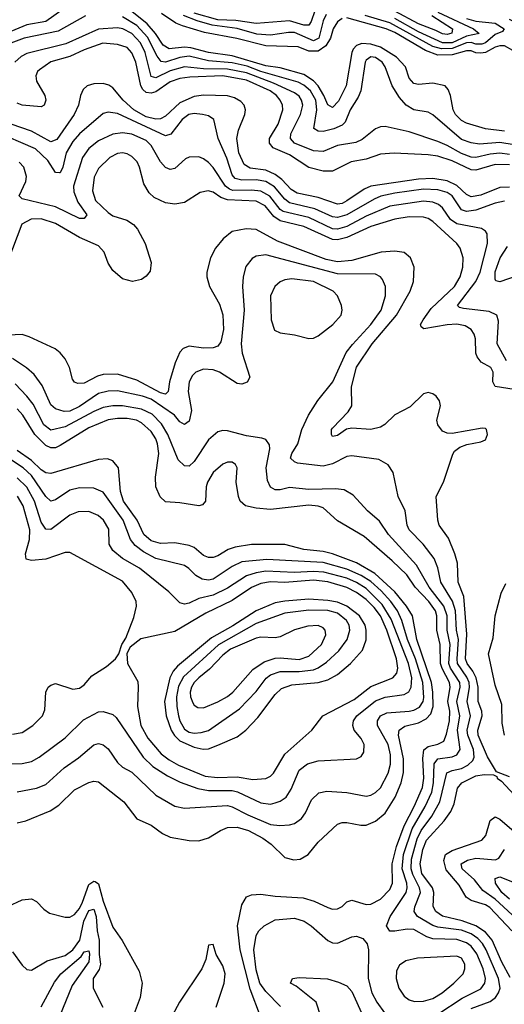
# Model space of a CAD drawing. Header units: inches. Extents: x 884549 to 1028252, y 526810 to 653624.
# Tile 940 of 1056: x 1013120 to 1015149, y 612002 to 616128. Entities that reach past the tile are written whole.
import ezdxf

# ---------------------------------------------------------------- set-up
doc = ezdxf.new("R2010")
doc.units = ezdxf.units.IN
doc.header["$MEASUREMENT"] = 0
doc.layers.add('B0611', color=7, linetype='Continuous')

msp = doc.modelspace()

# ---------------------------------------------------------------- linework, layer by layer
at = {"layer": 'B0611', "color": 5}
for points, elevation in [([(1013305.9, 616174.1), (1013230, 616120.4), (1013150, 616106.1), (1013050, 616063.6)], 2520), ([(1014355.4, 616164.6), (1014340, 616120), (1014330, 616104.7), (1014310, 616105), (1014250, 616123), (1014110, 616111), (1014024.6, 616124.6), (1013950, 616127.1), (1013850, 616154.7)], 2440), ([(1014844.9, 616144.9), (1014932, 616090), (1014929.5, 616070.5), (1014910, 616065.9), (1014890, 616067.7), (1014862.7, 616082.7), (1014790, 616109.6), (1014690, 616163.3)], 2420), ([(1013395.7, 616144.4), (1013280.9, 616079.1), (1013138.8, 616050), (1013050, 616016.8)], 2540), ([(1015190, 615603.2), (1015130, 615613.5), (1015045.6, 615605.6), (1015010, 615611.3), (1014970, 615625.7), (1014849.5, 615729.5), (1014830, 615739.5), (1014770, 615749.9), (1014737.3, 615770), (1014710, 615801.8), (1014678.8, 615850), (1014650.4, 615930), (1014637, 615950), (1014610, 615969.1), (1014590, 615972.3), (1014570, 615957.6), (1014566.6, 615950), (1014547.7, 615830), (1014536.7, 615803.3), (1014504.2, 615750), (1014482.2, 615697.8), (1014470, 615685.7), (1014435.3, 615670), (1014390, 615659.7), (1014370, 615661), (1014351.2, 615671.2), (1014364, 615750), (1014359.8, 615790), (1014336.8, 615830), (1014310, 615853.6), (1014285.2, 615865.2), (1014130, 615910.8), (1014072.3, 615932.3), (1014010, 615947.2), (1013910, 615955.8), (1013830, 615974.2), (1013790, 615969.7), (1013730.3, 615950.3), (1013712.6, 615952.6), (1013694.9, 615974.9), (1013655, 616055), (1013610, 616103.6), (1013550, 616139.2)], 2540), ([(1015150, 615660.6), (1015070, 615670.3), (1014990, 615694.7), (1014970, 615705.7), (1014945, 615730), (1014934.2, 615750), (1014923.8, 615810), (1014914.5, 615834.5), (1014901.4, 615850), (1014850, 615861.2), (1014790, 615856.3), (1014770, 615860.7), (1014750, 615882.4), (1014735.5, 615930), (1014698.2, 615970), (1014630, 616012.4), (1014590, 616024.4), (1014552.5, 616027.5), (1014530, 616019.6), (1014516, 616004), (1014510, 615989.8), (1014486.1, 615850), (1014454.1, 615785.9), (1014430, 615760.2), (1014410, 615771.1), (1014393.7, 615810), (1014369.5, 615850), (1014350, 615871.4), (1014310, 615897.3), (1014210, 615926.3), (1014150, 615934.9), (1014010, 615975.8), (1013910, 615990.4), (1013835.9, 616010), (1013810, 616012), (1013745.2, 616005.2), (1013720.7, 616020.7), (1013688.4, 616070), (1013653.7, 616110), (1013590, 616162)], 2520), ([(1014470, 616132.7), (1014450, 616118.7), (1014431.7, 616090), (1014421, 616050), (1014401.9, 616018.1), (1014370, 615996.2), (1014330, 615996.4), (1014285.4, 616014.5), (1014150, 616017.8), (1014028.9, 616048.9), (1013893.3, 616073.3), (1013801.3, 616101.3), (1013773.6, 616113.6), (1013714, 616154)], 2480), ([(1014403.6, 616150), (1014390, 616123.2), (1014371.7, 616050), (1014350, 616038.9), (1014270, 616073.8), (1014245.5, 616074.5), (1014170, 616063), (1014112.9, 616067.1), (1014030, 616091.1), (1013925.2, 616105.2), (1013862.9, 616122.9), (1013805.7, 616145.7)], 2460), ([(1015169.4, 616129.4), (1015210, 616108.4), (1015270, 616054.3), (1015459, 615970), (1015474.9, 615950), (1015439.2, 615940.8), (1015410, 615938.9), (1015270, 615960.2), (1015219.6, 615979.6), (1015150, 616017.8), (1015130, 616018.5), (1015110, 616012.4), (1015070, 615990.6), (1015050, 615986.7), (1015030, 615988.6), (1015010, 615997.2), (1014990, 615997.6), (1014930, 615980.1), (1014870, 615978.9), (1014818.4, 615998.4), (1014690, 616073.7), (1014654.5, 616090), (1014490, 616135.4)], 2480), ([(1014990, 616132.3), (1015030, 616121.5), (1015110, 616113), (1015148.6, 616090), (1015141.7, 616078.3), (1015110, 616066.1), (1015070, 616030.9), (1015054.9, 616025.1), (1015030, 616024.9), (1015010, 616032), (1014990, 616030.4), (1014930, 616007), (1014885.4, 616005.4), (1014850, 616015.3), (1014670, 616114.4), (1014565.7, 616145.7)], 2460), ([(1014870, 616159.8), (1015019.2, 616090), (1015044.2, 616070), (1014990, 616058.9), (1014930, 616031.3), (1014890, 616030.5), (1014790, 616077.4), (1014690, 616133)], 2440), ([(1015170, 615562.4), (1015130, 615567.7), (1015090, 615564.2), (1015030, 615550.8), (1015010, 615551.4), (1014970, 615566.3), (1014910, 615600.4), (1014870, 615617.4), (1014750, 615657.3), (1014650, 615679.4), (1014630, 615678.9), (1014610, 615670.8), (1014554.1, 615625.9), (1014527.6, 615612.4), (1014450, 615600.3), (1014390, 615575.5), (1014350, 615577.4), (1014271, 615610), (1014253.1, 615630), (1014254.9, 615650), (1014296, 615730), (1014304.7, 615770), (1014300.3, 615790), (1014290, 615806.6), (1014270, 615821.7), (1014182.1, 615862.1), (1014070, 615904.6), (1013990, 615921), (1013890, 615922), (1013810, 615929.5), (1013750, 615912.9), (1013690, 615884.3), (1013670.9, 615890), (1013645.7, 615990), (1013625.5, 616030), (1013589.9, 616070), (1013551.3, 616090), (1013530, 616093.8), (1013450, 616087.4), (1013313.8, 616026.2), (1013150, 615985.9), (1013126.2, 615973.8), (1013099.3, 615950)], 2560), ([(1015170, 615519), (1015110, 615521.1), (1015030, 615497.7), (1015010, 615498.3), (1014930, 615536.3), (1014870, 615555.5), (1014830, 615561.3), (1014688.2, 615568.2), (1014630, 615563.7), (1014570, 615542.6), (1014508.2, 615531.8), (1014430, 615492.9), (1014390, 615493), (1014330, 615508.1), (1014250, 615561.3), (1014181.7, 615590), (1014165.7, 615610), (1014166.5, 615630), (1014201.5, 615690), (1014221.2, 615750), (1014220.7, 615770), (1014210.8, 615790), (1014194.9, 615810), (1014169.2, 615830), (1014070, 615874.9), (1013970, 615892.7), (1013832.9, 615887.1), (1013790, 615881), (1013750, 615867.5), (1013690, 615825), (1013670, 615819.4), (1013650, 615823), (1013635.3, 615835.3), (1013626.9, 615850), (1013606.1, 615950), (1013590, 615988.7), (1013570, 616011), (1013530, 616024.3), (1013468.6, 616028.6), (1013390, 616000.7), (1013330, 615973.5), (1013250, 615950.9), (1013202.9, 615917.1), (1013194.5, 615910), (1013187.5, 615892.5), (1013190.6, 615870), (1013225.7, 615810), (1013229.6, 615790), (1013222, 615770), (1013210, 615762.3), (1013130.4, 615769.6), (1013110, 615778.4)], 2580), ([(1015170, 615426.3), (1015130, 615423.8), (1015050, 615392.2), (1015010, 615385.6), (1014990, 615395.6), (1014950, 615433.3), (1014910, 615452.8), (1014850, 615461.6), (1014790, 615459.7), (1014590, 615430.2), (1014562.7, 615417.3), (1014490, 615368.1), (1014470, 615357.8), (1014450, 615354.1), (1014370, 615382.5), (1014281.4, 615401.4), (1014256.7, 615416.7), (1014217.7, 615457.7), (1014190, 615478.6), (1014150, 615496.5), (1014084.8, 615504.8), (1014060.3, 615520.3), (1014037.2, 615570), (1014029.6, 615630), (1014035.6, 615664.4), (1014062.3, 615730), (1014066, 615750), (1014060.4, 615770), (1014045.3, 615785.3), (1014019.9, 615799.9), (1013990, 615808.8), (1013890, 615811.8), (1013850, 615805.7), (1013790, 615778.8), (1013730, 615722.7), (1013710, 615712.6), (1013690, 615710.9), (1013650, 615720.8), (1013597.9, 615750), (1013552.9, 615790), (1013510, 615842), (1013493.3, 615853.3), (1013470, 615860.1), (1013430, 615859), (1013402.8, 615850), (1013385.4, 615834.6), (1013374.6, 615810), (1013366.5, 615770), (1013348.5, 615730), (1013275, 615625), (1013250, 615616.3), (1013170, 615660.1), (1013043.4, 615703.4)], 2620), ([(1015150, 615366.5), (1015110, 615358.2), (1015030, 615329.4), (1014990, 615324), (1014970, 615330.3), (1014930, 615389.4), (1014910, 615403.2), (1014870, 615415), (1014810, 615417.2), (1014690, 615400.4), (1014632.3, 615387.7), (1014604.2, 615375.8), (1014489.5, 615310), (1014450, 615299.4), (1014430, 615302.2), (1014355.3, 615335.3), (1014250, 615360.7), (1014230, 615376.1), (1014187.3, 615427.3), (1014150, 615449), (1014110, 615456), (1014050, 615454.9), (1014022.5, 615462.5), (1014010, 615477.3), (1013987.8, 615547.8), (1013950.8, 615630), (1013932.4, 615710), (1013910, 615724.6), (1013886, 615730), (1013850, 615735), (1013827.6, 615730), (1013799.6, 615710), (1013752.5, 615647.5), (1013730, 615640.8), (1013530, 615734.3), (1013490, 615739.9), (1013470, 615735), (1013370.1, 615650), (1013342.2, 615617.8), (1013315.2, 615570), (1013299.9, 615510), (1013290, 615486.4), (1013286.4, 615486.4), (1013270, 615487.3), (1013237.9, 615537.9), (1013185.8, 615585.8), (1013010, 615661.5)], 2640), ([(1015157.8, 614697.8), (1015118.8, 614770), (1015125, 614865), (1015118.2, 614890), (1015085.1, 614905.1), (1014977.5, 614917.5), (1014961.9, 614921.9), (1014952.8, 614930), (1015029.3, 615030), (1015047.6, 615070), (1015078.6, 615190), (1015077.6, 615230), (1015070, 615241.3), (1015052.8, 615252.8), (1014950, 615272), (1014923.9, 615290), (1014890, 615338.8), (1014873.1, 615353.1), (1014850, 615362.3), (1014810, 615366.7), (1014670, 615346.2), (1014570, 615304.2), (1014490, 615260.8), (1014450, 615250.2), (1014430, 615251.6), (1014330, 615298.5), (1014223.7, 615323.7), (1014210, 615332.8), (1014167.7, 615387.7), (1014130, 615409), (1014090, 615413.5), (1014012.5, 615412.5), (1013997.8, 615417.8), (1013981.8, 615430), (1013930, 615507.9), (1013910, 615529.9), (1013890, 615544.8), (1013870, 615552.4), (1013830, 615551.7), (1013814.8, 615545.2), (1013770, 615504), (1013750, 615499.8), (1013730, 615508.2), (1013710, 615531.6), (1013670, 615600.8), (1013650, 615620.7), (1013590, 615647.5), (1013550, 615654.2), (1013510, 615648.3), (1013450, 615620.6), (1013410, 615588.2), (1013382.5, 615550), (1013345, 615430), (1013346.9, 615406.9), (1013363.4, 615363.4), (1013401, 615310), (1013390, 615294.5), (1013370, 615294.9), (1013270, 615344), (1013130, 615376.8), (1013117.4, 615390), (1013145.6, 615450), (1013149, 615470), (1013137.4, 615510), (1013117.6, 615530)], 2660), ([(1015190, 614577.6), (1015110.3, 614590.3), (1015100.8, 614610), (1015102.1, 614650), (1015092.5, 614670), (1015052.6, 614692.6), (1015034.7, 614714.7), (1015029.5, 614730), (1015028.4, 614790), (1015023.2, 614810), (1015009.8, 614830), (1014984.8, 614844.8), (1014950, 614851.8), (1014910, 614849.6), (1014811.9, 614831.9), (1014800.1, 614840.1), (1014798.3, 614850), (1014808.6, 614870), (1014842.8, 614917.2), (1014941, 615010), (1014964.7, 615050), (1014975, 615090), (1014976, 615130), (1014964.3, 615170), (1014949.9, 615190), (1014850, 615281.7), (1014830, 615294.2), (1014810, 615300.1), (1014750, 615301), (1014690, 615292.3), (1014590, 615260.6), (1014490, 615215.2), (1014450, 615205.8), (1014430, 615206.7), (1014310, 615260.6), (1014210, 615284.5), (1014183.4, 615303.4), (1014147.5, 615347.4), (1014110, 615367.6), (1013990, 615372.1), (1013962.3, 615382.3), (1013930, 615404.8), (1013909, 615411), (1013876, 615404), (1013810, 615361.8), (1013770, 615354.8), (1013730, 615359.6), (1013682.8, 615382.8), (1013661.7, 615401.7), (1013639.9, 615439.9), (1013621.7, 615510), (1013611.7, 615531.7), (1013590, 615554.7), (1013570, 615566.1), (1013550, 615569.3), (1013530, 615566.5), (1013496.9, 615550), (1013450, 615503.7), (1013431.6, 615468.4), (1013424.8, 615410), (1013437.9, 615370), (1013490, 615319), (1013510, 615305.6), (1013567.9, 615287.9), (1013595.8, 615270), (1013613.7, 615250), (1013645, 615190), (1013670.2, 615110), (1013666.7, 615073.3), (1013650, 615052.3), (1013630, 615038.4), (1013592, 615030), (1013550, 615041.1), (1013510, 615076.9), (1013490, 615107.8), (1013474, 615154), (1013450, 615180.6), (1013370, 615215.1), (1013270, 615273.1), (1013210, 615293.3), (1013167.6, 615292.4), (1013129.3, 615270.7), (1013070, 615116.4)], 2680), ([(1015170, 612954.5), (1015116.2, 612976.2), (1015079.1, 613039.1), (1015039.4, 613130), (1015038.7, 613150), (1015056.8, 613210), (1015054.1, 613230), (1015038.9, 613270), (1015039.4, 613330), (1015031, 613370), (1015017.5, 613397.5), (1014993.7, 613430), (1014986.8, 613450), (1014992.4, 613552.4), (1014979.9, 613710), (1014955.9, 613770), (1014953.3, 613850), (1014942.4, 613890), (1014914.7, 613954.7), (1014876.5, 614010), (1014870.7, 614030), (1014863.8, 614130), (1014894.7, 614190), (1014933.2, 614306.8), (1014941, 614319), (1014963, 614337), (1014992.3, 614347.7), (1015050, 614358), (1015070, 614367), (1015078.3, 614390), (1015074.7, 614410), (1015070, 614415.1), (1015055.5, 614415.5), (1014930, 614393.6), (1014910, 614394.5), (1014890, 614403.7), (1014870, 614429.3), (1014866.3, 614450), (1014881.7, 614510), (1014877.2, 614530), (1014863.5, 614550), (1014850, 614560.4), (1014830, 614565.1), (1014810, 614559.2), (1014754.1, 614505.9), (1014690, 614471.4), (1014648.6, 614431.4), (1014630, 614419.5), (1014590, 614409.9), (1014510, 614416.6), (1014488.6, 614411.4), (1014450, 614385.6), (1014430, 614381.7), (1014425.4, 614390), (1014425.7, 614410), (1014430, 614416.5), (1014495.1, 614484.9), (1014509.9, 614510), (1014508.9, 614588.9), (1014530, 614670.9), (1014595.4, 614770), (1014697.8, 614890), (1014755.3, 614990), (1014768.8, 615030), (1014771.3, 615090), (1014756.5, 615130), (1014730, 615151.9), (1014690, 615158.3), (1014633.9, 615153.9), (1014510, 615117.9), (1014450, 615113.2), (1014403.3, 615123.3), (1014199.4, 615199.4), (1014110, 615247.9), (1014068.5, 615251.5), (1014010, 615239.6), (1013972.4, 615210), (1013939.8, 615170), (1013918.5, 615130), (1013902.9, 615070), (1013903.1, 615050), (1013914, 615010), (1013955.9, 614935.9), (1013970.8, 614890.8), (1013972.8, 614830), (1013962, 614778), (1013950, 614760.2), (1013930, 614752.7), (1013890, 614751.7), (1013830, 614759.6), (1013804, 614750), (1013790, 614734.2), (1013770.4, 614689.6), (1013746.5, 614610), (1013741.6, 614570), (1013730, 614558), (1013710, 614564.1), (1013610, 614617.6), (1013530, 614642.3), (1013470, 614641.2), (1013446, 614634), (1013390, 614604.8), (1013363.4, 614603.4), (1013350, 614608.4), (1013341.7, 614621.7), (1013328.5, 614670), (1013310, 614706.2), (1013290, 614732), (1013269.1, 614749.1), (1013159.1, 614799.1), (1013130, 614807.9), (1013010, 614802.4)], 2720), ([(1015230, 615063.8), (1015130, 615029.2), (1015113.9, 615033.9), (1015110, 615040.7), (1015110.9, 615070.9), (1015130.9, 615130), (1015162.2, 615177.8)], 2640), ([(1015010, 611984.5), (1015090, 612013.3), (1015111.4, 612030), (1015125.1, 612050), (1015131, 612070), (1015124.8, 612110), (1015072.6, 612230), (1015056.9, 612256.9), (1015037.7, 612277.7), (1015010, 612296.4), (1014970, 612312.7), (1014870, 612325), (1014850, 612331.8), (1014785.5, 612370), (1014771.8, 612390), (1014774.7, 612410), (1014797.8, 612470), (1014794.4, 612490), (1014765.6, 612545.6), (1014758.3, 612570), (1014760.2, 612610), (1014784.2, 612695.8), (1014800.7, 612730), (1014846.1, 612790), (1014878.7, 612850), (1014908.9, 612971.1), (1014930, 612981.4), (1014970, 612990.1), (1014996.8, 613003.2), (1015017, 613023), (1015022, 613038), (1015019.8, 613070), (1014995.6, 613130), (1014993.7, 613150), (1015007.9, 613210), (1014992.9, 613270), (1015003.2, 613330), (1015001.3, 613350), (1014992.6, 613372.7), (1014953.5, 613430), (1014950.8, 613450), (1014957, 613530), (1014948.6, 613570), (1014944.5, 613650), (1014931.4, 613691.4), (1014883.3, 613770), (1014870.3, 613830.3), (1014855, 613870), (1014809.3, 613929.3), (1014750.4, 613990), (1014741.9, 614010), (1014733.7, 614070), (1014703.9, 614130), (1014683.9, 614230), (1014662.3, 614262.3), (1014624, 614284), (1014510, 614299.4), (1014490, 614296.9), (1014430, 614266.8), (1014390, 614257.3), (1014283.6, 614270), (1014270, 614274.7), (1014254.1, 614290), (1014259.9, 614310), (1014284.2, 614350), (1014301.7, 614410), (1014329.6, 614470.4), (1014367.7, 614532.3), (1014430.4, 614610), (1014487.3, 614732.7), (1014513.2, 614766.8), (1014590.3, 614850), (1014632.8, 614910), (1014650.9, 614970), (1014651.7, 615010), (1014639.5, 615039.5), (1014630, 615050.7), (1014610, 615060.9), (1014450, 615063.3), (1014150, 615142), (1014110, 615137.3), (1014092.8, 615127.2), (1014067.1, 615093), (1014055.5, 615050), (1014053.4, 615010), (1014059.4, 614910), (1014046.6, 614770), (1014051.2, 614730), (1014084, 614630), (1014071.9, 614608.1), (1014050, 614600.9), (1014030, 614602.9), (1013956.4, 614650), (1013930, 614660.5), (1013890, 614663), (1013857.2, 614650), (1013843.6, 614636.4), (1013829.2, 614610), (1013825.8, 614570), (1013839.8, 614490), (1013830, 614445.2), (1013810, 614431.6), (1013790, 614443.2), (1013768.7, 614470), (1013670, 614537.7), (1013634, 614550), (1013530, 614572.3), (1013490, 614570.9), (1013450, 614560.6), (1013370, 614507.3), (1013330, 614487.9), (1013306, 614486), (1013270, 614497.5), (1013250, 614513.2), (1013214.2, 614594.2), (1013180.8, 614640.8), (1013149, 614669), (1013090, 614708.3)], 2740), ([(1014870, 611960.7), (1014972.8, 612027.2), (1015050, 612066.7), (1015067.8, 612090), (1015070.5, 612110), (1015060.6, 612150), (1015033.5, 612213.5), (1015010, 612244.9), (1014990, 612259.3), (1014950, 612273.1), (1014850, 612276.5), (1014824.8, 612284.8), (1014770, 612315), (1014742.8, 612317.2), (1014690, 612308.1), (1014670, 612308.9), (1014656.2, 612330), (1014670.4, 612370), (1014737.4, 612470), (1014742.2, 612490), (1014740.4, 612510), (1014721.5, 612570), (1014727.2, 612630), (1014762.6, 612737.4), (1014817.1, 612830), (1014845, 612890), (1014852.5, 612930), (1014855.6, 613010), (1014870, 613030.1), (1014930, 613038.5), (1014950, 613047.4), (1014964.5, 613070), (1014952.8, 613150), (1014963.1, 613210), (1014949.6, 613270), (1014964.3, 613330), (1014962.6, 613350), (1014923.5, 613410), (1014916.8, 613430), (1014922.5, 613510), (1014909.6, 613570), (1014909.1, 613630), (1014895.4, 613670), (1014834.8, 613750), (1014781.6, 613841.6), (1014663.7, 613970), (1014626.5, 614026.5), (1014576.2, 614070), (1014515.8, 614135.8), (1014477.8, 614157.8), (1014441.7, 614161.7), (1014330, 614158.9), (1014250, 614167.2), (1014210, 614156.9), (1014190, 614157.8), (1014170, 614168.1), (1014157.3, 614197.3), (1014152, 614250), (1014167.8, 614330), (1014166.5, 614346.5), (1014150, 614368.2), (1014133.7, 614373.7), (1014070, 614383.2), (1013990, 614404.2), (1013970, 614406.2), (1013950, 614401.2), (1013910, 614366.6), (1013850, 614276.8), (1013830, 614256.8), (1013810, 614258.3), (1013783.2, 614283.2), (1013740.8, 614390), (1013714.2, 614434.2), (1013674, 614474), (1013630, 614495.5), (1013550, 614509.7), (1013510, 614509.4), (1013470, 614502.4), (1013430, 614486.1), (1013310, 614421.6), (1013250, 614407.8), (1013221.6, 614430), (1013176, 614516), (1013150, 614549.9), (1013101.5, 614601.5)], 2760), ([(1014127.6, 611950), (1014084.8, 612064.8), (1014043.5, 612230), (1014031.2, 612330), (1014050, 612418.9), (1014070, 612451.8), (1014090, 612459.8), (1014130, 612463), (1014190, 612454.6), (1014307.2, 612447.2), (1014353.3, 612433.3), (1014410, 612406.9), (1014430, 612400.7), (1014450, 612401.5), (1014470, 612411.9), (1014490, 612431.1), (1014510, 612438.6), (1014570, 612419.8), (1014590, 612421.9), (1014630, 612441.9), (1014670, 612483.2), (1014680.1, 612510), (1014678.7, 612590), (1014697.5, 612662.5), (1014729.3, 612750), (1014771.1, 612830), (1014806.1, 612910), (1014812.2, 612950), (1014807.6, 613032.4), (1014812.6, 613067.4), (1014830, 613082.1), (1014870, 613091.5), (1014895.3, 613104.7), (1014906.7, 613133.3), (1014919.2, 613190), (1014920.5, 613230), (1014912.2, 613270), (1014922, 613330), (1014919.3, 613350), (1014888.6, 613408.6), (1014882.3, 613430), (1014880.5, 613510), (1014867, 613570), (1014866.5, 613630), (1014860.1, 613650), (1014832.3, 613690), (1014776.2, 613750), (1014740.8, 613800.8), (1014679.6, 613859.6), (1014561.6, 613961.6), (1014450, 614027.6), (1014390, 614082.4), (1014369.6, 614089.6), (1014330, 614093.3), (1014170, 614075.6), (1014110, 614080.1), (1014065.6, 614090), (1014043.2, 614110), (1014036.1, 614130), (1014026.6, 614190), (1014030.7, 614250), (1014023.1, 614263.1), (1014010, 614273.3), (1013990, 614273), (1013970, 614264.8), (1013929.5, 614230), (1013905.8, 614190), (1013900.4, 614170), (1013898.3, 614110), (1013885, 614095), (1013870, 614089.9), (1013790, 614103.5), (1013730, 614106.6), (1013707.7, 614127.7), (1013690.3, 614170.3), (1013688.8, 614210), (1013702.4, 614310), (1013697.2, 614350), (1013690, 614371.8), (1013670, 614402.4), (1013630, 614439), (1013609.4, 614449.4), (1013570, 614456.8), (1013530, 614457), (1013489.8, 614450.2), (1013410, 614417.7), (1013290, 614343.4), (1013270, 614334.1), (1013250, 614333.2), (1013230, 614342.7), (1013183.5, 614390), (1013132.8, 614470), (1013110, 614497.3)], 2780), ([(1013110, 612762.8), (1013145.6, 612770), (1013247.6, 612812.4), (1013283.8, 612836.2), (1013350, 612899.8), (1013410, 612931.1), (1013430, 612936.9), (1013450, 612934), (1013555.9, 612850), (1013610, 612779.2), (1013670, 612752.8), (1013717.7, 612717.7), (1013750, 612702.7), (1013830, 612687.5), (1013870, 612687.2), (1013910, 612699.2), (1013960.4, 612730), (1013990, 612742.7), (1014030, 612744.6), (1014078.5, 612730), (1014138.3, 612698.4), (1014173, 612673), (1014230, 612617.6), (1014267.1, 612607.1), (1014294.7, 612610), (1014328, 612630), (1014370, 612681.8), (1014450, 612756.3), (1014470, 612763.5), (1014490, 612763.9), (1014548.2, 612751.8), (1014570, 612752.9), (1014610, 612769.5), (1014650, 612802), (1014692.5, 612870), (1014717.6, 612930), (1014727.5, 612972.5), (1014726.5, 613030), (1014706.4, 613130), (1014708.8, 613150), (1014732.1, 613167.9), (1014790, 613181.2), (1014822.2, 613197.8), (1014840.9, 613219.1), (1014850.8, 613249.2), (1014850.1, 613310.1), (1014844.5, 613350), (1014782.6, 613530), (1014764.1, 613630), (1014739.4, 613670), (1014690, 613730.8), (1014607.1, 613807.1), (1014530, 613851.8), (1014430, 613888.8), (1014390, 613898.6), (1014310, 613907.9), (1014230, 613928.4), (1014090, 613928.3), (1014022.3, 613917.7), (1013993.1, 613906.9), (1013950, 613880.9), (1013930, 613874), (1013910, 613873.6), (1013890, 613882.9), (1013850, 613915.4), (1013830, 613924.1), (1013770, 613935), (1013710, 613933.3), (1013670, 613944.3), (1013640.3, 613970), (1013611.4, 614030), (1013555.2, 614110), (1013542.3, 614150), (1013533.2, 614250), (1013510, 614279.1), (1013487.5, 614287.5), (1013450, 614284.8), (1013250, 614226), (1013230, 614228.7), (1013210, 614241.3), (1013170, 614280.7), (1013110, 614322.4)], 2820), ([(1013110, 612892.5), (1013190, 612906.8), (1013230, 612923.3), (1013306.7, 612993.3), (1013365.8, 613034.2), (1013430, 613089.4), (1013450, 613094.8), (1013470, 613088.7), (1013490, 613072.3), (1013530, 613015.2), (1013550, 612995.5), (1013590, 612973.9), (1013690, 612877.5), (1013770, 612832.2), (1013810, 612823.3), (1013990, 612834.6), (1014010, 612829.7), (1014075.8, 612795.8), (1014170, 612755.6), (1014208.4, 612751.6), (1014250, 612753.5), (1014270, 612758.9), (1014299.5, 612780.5), (1014316, 612804), (1014341.4, 612858.6), (1014371.7, 612888.3), (1014405.6, 612894.4), (1014490, 612889.4), (1014570, 612874.6), (1014590, 612878.3), (1014610, 612888.7), (1014630, 612908.4), (1014662.9, 612970), (1014671.7, 613008.3), (1014672.4, 613047.6), (1014662.3, 613090), (1014618, 613170), (1014617.5, 613190), (1014630.6, 613210), (1014657.1, 613222.9), (1014750, 613229.5), (1014770, 613233.9), (1014793.5, 613246.5), (1014809.6, 613270), (1014812.3, 613287.7), (1014808.2, 613350), (1014777.7, 613450), (1014743.1, 613530), (1014719.4, 613610), (1014701.2, 613650), (1014673.9, 613690), (1014634, 613734), (1014590, 613773.4), (1014550, 613799.2), (1014490, 613825.6), (1014390, 613853.7), (1014154.9, 613865.1), (1014050, 613855.5), (1014010, 613835.9), (1013930, 613782.9), (1013910, 613778.6), (1013883.4, 613783.4), (1013858, 613798), (1013828.5, 613828.5), (1013810, 613840.2), (1013690, 613869.9), (1013638.2, 613898.2), (1013604, 613924), (1013584.2, 613950), (1013552.9, 614030), (1013470, 614147.2), (1013430, 614164), (1013370, 614166.5), (1013330, 614155.8), (1013270, 614115.7), (1013250, 614110.5), (1013230, 614129.2), (1013170, 614217.4), (1013134.5, 614250), (1013072.7, 614290)], 2840), ([(1013010, 613008.5), (1013130.1, 613010.1), (1013170, 613019.8), (1013202.2, 613037.8), (1013310, 613118.1), (1013386.7, 613193.3), (1013450, 613227.8), (1013470, 613228.6), (1013510, 613216.2), (1013523.5, 613203.5), (1013636.8, 613036.8), (1013677.7, 612997.7), (1013738.6, 612958.6), (1013792.5, 612932.5), (1013865.9, 612905.9), (1013910, 612897.7), (1014010, 612897.2), (1014031.4, 612891.4), (1014130, 612846.3), (1014170, 612840.1), (1014190, 612845.3), (1014210, 612852.6), (1014235.4, 612870), (1014256.5, 612903.5), (1014290, 612983.2), (1014324.8, 613010), (1014370, 613022.1), (1014529.8, 613030.2), (1014550, 613039.5), (1014561.2, 613058.8), (1014561.5, 613090), (1014550, 613115.6), (1014520.8, 613150), (1014514, 613170), (1014517.9, 613190), (1014531.9, 613210), (1014610, 613273.3), (1014650, 613288.8), (1014730, 613299.7), (1014748.6, 613311.4), (1014759.5, 613330), (1014761.2, 613370), (1014748.3, 613430), (1014675.7, 613615.7), (1014637.6, 613677.6), (1014570, 613744), (1014530, 613769.5), (1014490, 613787.7), (1014392.6, 613812.6), (1014350, 613815.5), (1014270, 613810.9), (1014150, 613816.1), (1014109.6, 613810.4), (1014070, 613797.6), (1013990, 613745.9), (1013930, 613716.3), (1013870, 613702.1), (1013830, 613682.7), (1013810, 613678.4), (1013790, 613684.2), (1013744.7, 613730), (1013621.4, 613830), (1013550, 613870.4), (1013510, 613903.7), (1013493.9, 613930), (1013493.2, 613993.2), (1013471.1, 614030), (1013449, 614050), (1013410, 614066.1), (1013364.7, 614064.7), (1013330, 614051.4), (1013250, 613991.2), (1013230, 613992.7), (1013210, 614021.6), (1013182.2, 614110), (1013150, 614168.6), (1013110, 614207.6)], 2860), ([(1013090, 613133.6), (1013130, 613140.5), (1013175, 613170), (1013214.8, 613210), (1013224.9, 613235.1), (1013229.8, 613310.2), (1013239.7, 613330), (1013250, 613339.5), (1013270, 613345.5), (1013342.5, 613322.5), (1013370, 613325.9), (1013390, 613341.1), (1013422.1, 613377.9), (1013483, 613417), (1013520.9, 613450), (1013535.6, 613470), (1013548.1, 613510), (1013564.1, 613535.9), (1013598.1, 613621.9), (1013608.6, 613670), (1013608, 613690), (1013590, 613726.8), (1013550, 613774.9), (1013330, 613894.5), (1013310, 613894.8), (1013230, 613866.4), (1013170, 613861.6), (1013147.2, 613867.2), (1013144.1, 613890), (1013161, 613950), (1013162.1, 613990), (1013134.1, 614090), (1013110.9, 614130.9)], 2880), ([(1015149, 613129), (1015139.2, 613179.2), (1015138.5, 613258.5), (1015110, 613338.5), (1015082.1, 613470), (1015102.6, 613537.4), (1015111.1, 613628.9), (1015136, 613724), (1015155.6, 613764.4)], 2680), ([(1015174, 612114), (1015137.9, 612177.9), (1015098.7, 612270), (1015070, 612304.2), (1015030, 612330.9), (1014972, 612352), (1014890.4, 612370.4), (1014861.9, 612390), (1014850.9, 612410.9), (1014853.6, 612470), (1014848.3, 612490), (1014803.8, 612550), (1014797.1, 612590), (1014808, 612650), (1014823.8, 612690), (1014897, 612770), (1014924.7, 612810), (1014938.3, 612841.7), (1014952.6, 612907.4), (1014971, 612930), (1015030, 612959.2), (1015064.7, 612964.7), (1015103.1, 612963.1), (1015117, 612957), (1015119, 612950), (1015137.1, 612937.2), (1015190, 612879.1)], 2720), ([(1015180.2, 612310), (1015088, 612408), (1015070, 612419.1), (1015010, 612437), (1014989, 612450), (1014960.4, 612500.4), (1014905.6, 612565.6), (1014895, 612605), (1014902.3, 612630), (1014930, 612646), (1015055.3, 612690), (1015071.6, 612708.4), (1015090, 612772), (1015110, 612787), (1015130, 612777.8), (1015190, 612726.1)], 2680), ([(1015200.5, 612360.5), (1015110, 612442.9), (1015059.1, 612479.1), (1015023.5, 612523.5), (1014972.7, 612570), (1014968.1, 612590), (1014994.4, 612605.6), (1015030, 612614.5), (1015112.5, 612607.5), (1015125.4, 612614.6), (1015150, 612650.2)], 2660), ([(1015170, 612442.3), (1015138.9, 612470), (1015112.1, 612510), (1015110.7, 612529.3), (1015130, 612536.1), (1015190, 612512.4)], 2640), ([(1013070, 612412.1), (1013130, 612439.6), (1013170, 612443.6), (1013190, 612433.1), (1013220.9, 612400.9), (1013244.2, 612384.2), (1013310, 612366.4), (1013330, 612366.4), (1013350, 612378.4), (1013370, 612403.4), (1013383.3, 612430), (1013410, 612504.2), (1013430, 612518), (1013435.9, 612515.9), (1013450, 612506.2), (1013470, 612434), (1013510, 612324.4), (1013549.3, 612269.3), (1013620.8, 612140.8), (1013632.5, 612090), (1013624.7, 612030), (1013586.4, 611930)], 2780), ([(1013090, 612222), (1013130, 612165.2), (1013150, 612147.4), (1013170, 612144.6), (1013235.5, 612184.4), (1013310, 612206.5), (1013343, 612230), (1013371.7, 612270), (1013388.8, 612350), (1013410, 612395.4), (1013430, 612399.8), (1013440, 612370), (1013444.5, 612310), (1013452.9, 612270), (1013452.7, 612210), (1013457.7, 612170), (1013452.1, 612147.9), (1013427.5, 612110), (1013427.8, 612070), (1013467.9, 611990)], 2760), ([(1014212, 611991.9), (1014150, 612054.9), (1014125.4, 612090), (1014110, 612146.6), (1014100.2, 612230), (1014110.6, 612289.4), (1014121, 612310), (1014143, 612330), (1014190, 612356), (1014270, 612363.2), (1014311.6, 612350), (1014340.8, 612330), (1014409.6, 612269.6), (1014430, 612259.3), (1014450, 612258), (1014510, 612283.8), (1014530, 612286.8), (1014557, 612277), (1014574.5, 612254.5), (1014580.8, 612230), (1014579.4, 612110), (1014593.7, 612050), (1014615.1, 612010), (1014646.6, 611966.6)], 2760), ([(1013943.2, 611990), (1013976.2, 612090), (1013980.5, 612130), (1013970, 612162.8), (1013943.1, 612210), (1013930, 612252), (1013910, 612249), (1013898.6, 612190), (1013881.9, 612150), (1013789.7, 612010), (1013678, 611802)], 2820), ([(1013210, 611990.7), (1013266, 612094), (1013292.2, 612130), (1013378, 612202), (1013390, 612222.1), (1013410, 612225.7), (1013412.4, 612212.4), (1013410, 612180.3), (1013339.8, 612080.2), (1013287, 611950)], 2740), ([(1014381.3, 611950), (1014360.9, 612010), (1014277.5, 612077.5), (1014253.6, 612090), (1014262.7, 612110), (1014290, 612114.5), (1014408.7, 612108.7), (1014455, 612095), (1014490, 612078.8), (1014510, 612055.2), (1014557.4, 611950)], 2740)]:
    msp.add_lwpolyline(points, dxfattribs=dict(at, elevation=elevation))
for points, elevation in [([(1014258.8, 615041.2), (1014230, 615038.2), (1014210, 615029.8), (1014188.5, 615010), (1014170.1, 614970), (1014172.8, 614870), (1014187, 614827), (1014210, 614815.2), (1014270, 614806.9), (1014330, 614791.6), (1014350, 614793.1), (1014370, 614802.7), (1014431, 614850), (1014465.7, 614890), (1014469.7, 614910), (1014467.6, 614930), (1014450.8, 614970), (1014432.1, 614990), (1014349.7, 615030)], 2760), ([(1014350, 613779.6), (1014230, 613769.2), (1014170, 613771.4), (1014130, 613765), (1014090, 613748.7), (1014010, 613693.6), (1013898.7, 613641.3), (1013770, 613564.4), (1013627.1, 613532.9), (1013582.4, 613497.6), (1013568.4, 613471.6), (1013571.5, 613430), (1013613.9, 613353.9), (1013616.6, 613330), (1013612.7, 613250), (1013627.6, 613170), (1013656.6, 613116.6), (1013712, 613052), (1013746, 613026), (1013784.5, 613004.5), (1013897.1, 612957.1), (1013948.3, 612951.7), (1014030, 612955.3), (1014096.7, 612943.3), (1014150, 612947.8), (1014170, 612957.6), (1014182.4, 612970), (1014230, 613050.1), (1014342.5, 613150), (1014389.6, 613210.4), (1014520.9, 613279.1), (1014590, 613332.9), (1014682.3, 613370), (1014698.8, 613390), (1014702.8, 613410), (1014697, 613450), (1014656.7, 613570), (1014630.3, 613630), (1014604.6, 613664.5), (1014570, 613698.3), (1014530, 613727.9), (1014490, 613748.8), (1014410, 613771.8)], 2880), ([(1014330, 613700), (1014230, 613691.3), (1014190, 613683.7), (1014110, 613651), (1014012, 613588.1), (1013922.5, 613537.5), (1013781.1, 613418.9), (1013762.6, 613397.4), (1013748.1, 613370), (1013725.6, 613270), (1013733.1, 613210), (1013754, 613150), (1013767.9, 613127.9), (1013790, 613105.9), (1013850, 613079), (1013888.6, 613071.4), (1013910, 613072.1), (1013950, 613088.2), (1014030, 613123.1), (1014066.4, 613150), (1014117.1, 613202.9), (1014190, 613300.5), (1014215.6, 613324.4), (1014259.3, 613340.7), (1014370, 613350.1), (1014410, 613360.9), (1014450, 613383.4), (1014504.4, 613430), (1014554.7, 613485.3), (1014570.8, 613529.2), (1014571.1, 613568.9), (1014566.4, 613590), (1014542.3, 613630), (1014490, 613670.6), (1014450, 613686.4), (1014410, 613694.2)], 2920), ([(1014330, 613653.2), (1014230, 613641.4), (1014110, 613597), (1013952, 613508), (1013806.2, 613373.8), (1013785.1, 613334.9), (1013775.8, 613290), (1013777.2, 613250), (1013784.9, 613210), (1013790.1, 613189.9), (1013810, 613155.3), (1013830, 613142.5), (1013850, 613138.1), (1013879.6, 613140.4), (1013910, 613149.2), (1014040.1, 613239.9), (1014110, 613312.8), (1014151.7, 613368.4), (1014170, 613382.7), (1014210, 613395.7), (1014290, 613395.9), (1014350, 613403.9), (1014370, 613411.5), (1014404.7, 613435.3), (1014456.5, 613483.5), (1014490.4, 613530), (1014502.2, 613570), (1014499, 613590), (1014488.4, 613610), (1014450, 613640.2), (1014410, 613652.6)], 2940), ([(1014370, 613588.7), (1014326.5, 613586.5), (1014270, 613570.4), (1014210, 613541), (1014190, 613537.8), (1014130, 613540.8), (1014110, 613536.6), (1014002.5, 613490), (1013970, 613465.2), (1013914.3, 613405.7), (1013869.3, 613370), (1013850.5, 613350), (1013839.5, 613330), (1013833.8, 613310), (1013834.6, 613290), (1013844.4, 613264.4), (1013850, 613255.4), (1013865.8, 613245.8), (1013890, 613244.1), (1013950, 613268.7), (1013990, 613291.6), (1014011.9, 613310), (1014095.4, 613404.6), (1014142.9, 613437.1), (1014190, 613452), (1014210, 613454.2), (1014290, 613446.6), (1014330, 613460.5), (1014383.7, 613510), (1014401.3, 613550), (1014398.4, 613570), (1014390, 613579.4)], 2960), ([(1014950, 612202.8), (1014784.8, 612195.2), (1014736, 612184), (1014710, 612166.3), (1014697.7, 612142.3), (1014696, 612110), (1014707.9, 612070), (1014730, 612036.5), (1014750, 612020.6), (1014773.4, 612013.4), (1014810, 612014.6), (1014850, 612026.1), (1014888.4, 612050), (1014938, 612090), (1014976.5, 612130), (1014983.7, 612150), (1014983.2, 612170), (1014970, 612195.2)], 2780)]:
    msp.add_lwpolyline(points, close=True, dxfattribs=dict(at, elevation=elevation))

doc.saveas('drawing.dxf')
